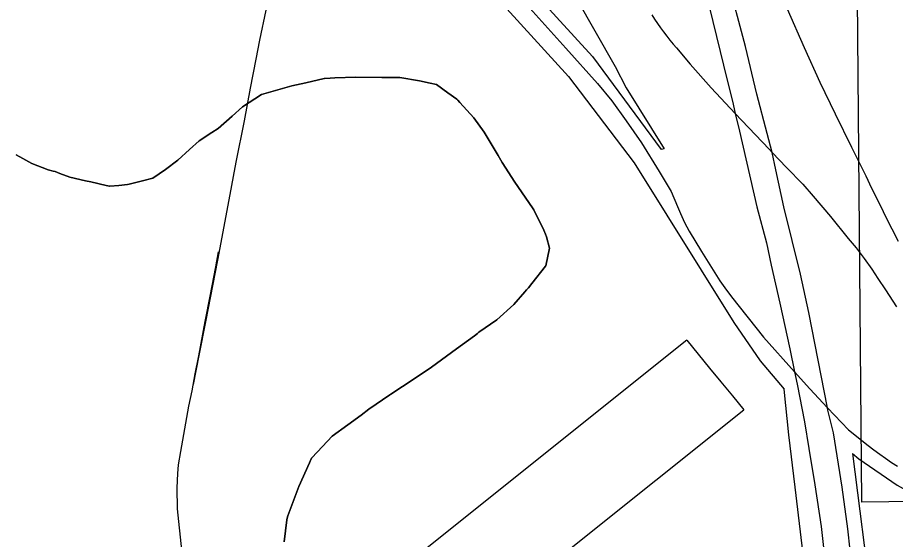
# Model space of a CAD drawing. Extents: x -2233 to 187241, y 4582 to 150524.
# Drawn here: x 98369 to 100056, y 59885 to 60888 of the extents above; entities that cross this region are included whole.
import ezdxf

# ---------------------------------------------------------------- set-up
doc = ezdxf.new("R2010")
doc.units = 0
for name, color, linetype in [('DV_X_Corp_Line', 7, 'Continuous'), ('GE_X_CL_2000', 7, 'Continuous'), ('RD_X_RR_1', 7, 'Continuous'), ('RW_X_Fee_RW', 7, 'Continuous'), ('TI_BORDER', 7, 'Continuous')]:
    doc.layers.add(name, color=color, linetype=linetype)

msp = doc.modelspace()

# ---------------------------------------------------------------- linework, layer by layer
at = {"layer": 'DV_X_Corp_Line'}
for p, q in [((98978.7, 60772), (98969.4, 60771.5)), ((98978.7, 60772), (98969.4, 60771.5)), ((98969.4, 60771.5), (98978.7, 60772)), ((98969.4, 60771.5), (98978.7, 60772)), ((99018.7, 60773.2), (98978.7, 60772)), ((99018.7, 60773.2), (98978.7, 60772)), ((98978.7, 60772), (99018.7, 60773.2)), ((98978.7, 60772), (99018.7, 60773.2)), ((99068.7, 60772.8), (99018.7, 60773.2)), ((99068.7, 60772.8), (99018.7, 60773.2)), ((99018.7, 60773.2), (99068.7, 60772.8)), ((99018.7, 60773.2), (99068.7, 60772.8)), ((99103.1, 60772.5), (99068.7, 60772.8)), ((99103.1, 60772.5), (99068.7, 60772.8)), ((99068.7, 60772.8), (99103.1, 60772.5)), ((99068.7, 60772.8), (99103.1, 60772.5)), ((99141.2, 60766.6), (99103.1, 60772.5)), ((99141.2, 60766.6), (99103.1, 60772.5)), ((99103.1, 60772.5), (99141.2, 60766.6)), ((99103.1, 60772.5), (99141.2, 60766.6)), ((98895.8, 60756.6), (98837.5, 60740.4)), ((98895.8, 60756.6), (98837.5, 60740.4)), ((98837.5, 60740.4), (98895.8, 60756.6)), ((98837.5, 60740.4), (98895.8, 60756.6)), ((98922.6, 60762.8), (98895.8, 60756.6)), ((98922.6, 60762.8), (98895.8, 60756.6)), ((98895.8, 60756.6), (98922.6, 60762.8)), ((98895.8, 60756.6), (98922.6, 60762.8)), ((98958.1, 60770.9), (98922.6, 60762.8)), ((98958.1, 60770.9), (98922.6, 60762.8)), ((98922.6, 60762.8), (98958.1, 60770.9)), ((98922.6, 60762.8), (98958.1, 60770.9)), ((98958.7, 60771), (98958.1, 60770.9)), ((98958.7, 60771), (98958.1, 60770.9)), ((98958.1, 60770.9), (98958.7, 60771)), ((98958.1, 60770.9), (98958.7, 60771)), ((98969.4, 60771.5), (98958.7, 60771)), ((98969.4, 60771.5), (98958.7, 60771)), ((98958.7, 60771), (98969.4, 60771.5)), ((98958.7, 60771), (98969.4, 60771.5)), ((99161.8, 60762.1), (99141.2, 60766.6)), ((99161.8, 60762.1), (99141.2, 60766.6)), ((99141.2, 60766.6), (99161.8, 60762.1)), ((99141.2, 60766.6), (99161.8, 60762.1)), ((99173.6, 60759.5), (99161.8, 60762.1)), ((99173.6, 60759.5), (99161.8, 60762.1)), ((99161.8, 60762.1), (99173.6, 60759.5)), ((99161.8, 60762.1), (99173.6, 60759.5)), ((99195.8, 60743.3), (99173.6, 60759.5)), ((99195.8, 60743.3), (99173.6, 60759.5)), ((99173.6, 60759.5), (99195.8, 60743.3)), ((99173.6, 60759.5), (99195.8, 60743.3)), ((98837.5, 60740.4), (98801.2, 60716.3)), ((98837.5, 60740.4), (98801.2, 60716.3)), ((98801.2, 60716.3), (98837.5, 60740.4)), ((98801.2, 60716.3), (98837.5, 60740.4)), ((99212.7, 60731), (99195.8, 60743.3)), ((99212.7, 60731), (99195.8, 60743.3)), ((99195.8, 60743.3), (99212.7, 60731)), ((99195.8, 60743.3), (99212.7, 60731)), ((99214.6, 60729), (99212.7, 60731)), ((99214.6, 60729), (99212.7, 60731)), ((99212.7, 60731), (99214.6, 60729)), ((99212.7, 60731), (99214.6, 60729)), ((99218.5, 60724.8), (99214.6, 60729)), ((99218.5, 60724.8), (99214.6, 60729)), ((99214.6, 60729), (99218.5, 60724.8)), ((99214.6, 60729), (99218.5, 60724.8)), ((99245.7, 60695.4), (99218.5, 60724.8)), ((99245.7, 60695.4), (99218.5, 60724.8)), ((99218.5, 60724.8), (99245.7, 60695.4)), ((99218.5, 60724.8), (99245.7, 60695.4)), ((98801.2, 60716.3), (98781.1, 60698.6)), ((98801.2, 60716.3), (98781.1, 60698.6)), ((98781.1, 60698.6), (98801.2, 60716.3)), ((98781.1, 60698.6), (98801.2, 60716.3)), ((98781.1, 60698.6), (98754.3, 60674.9)), ((98781.1, 60698.6), (98754.3, 60674.9)), ((98754.3, 60674.9), (98781.1, 60698.6)), ((98754.3, 60674.9), (98781.1, 60698.6)), ((99265.3, 60668), (99245.7, 60695.4)), ((99265.3, 60668), (99245.7, 60695.4)), ((99245.7, 60695.4), (99265.3, 60668)), ((99245.7, 60695.4), (99265.3, 60668)), ((98754.3, 60674.9), (98742.3, 60667.1)), ((98754.3, 60674.9), (98742.3, 60667.1)), ((98742.3, 60667.1), (98754.3, 60674.9)), ((98742.3, 60667.1), (98754.3, 60674.9)), ((98742.3, 60667.1), (98717.5, 60651)), ((98742.3, 60667.1), (98717.5, 60651)), ((98717.5, 60651), (98742.3, 60667.1)), ((98717.5, 60651), (98742.3, 60667.1)), ((99292.3, 60622.6), (99265.3, 60668)), ((99292.3, 60622.6), (99265.3, 60668)), ((99265.3, 60668), (99292.3, 60622.6)), ((99265.3, 60668), (99292.3, 60622.6)), ((98717.5, 60651), (98699.1, 60634.2)), ((98717.5, 60651), (98699.1, 60634.2)), ((98699.1, 60634.2), (98717.5, 60651)), ((98699.1, 60634.2), (98717.5, 60651)), ((98378.6, 60617.2), (98366.3, 60623.9)), ((98378.6, 60617.2), (98366.3, 60623.9)), ((98366.3, 60623.9), (98378.6, 60617.2)), ((98366.3, 60623.9), (98378.6, 60617.2)), ((98699.1, 60634.2), (98676.9, 60614)), ((98699.1, 60634.2), (98676.9, 60614)), ((98676.9, 60614), (98699.1, 60634.2)), ((98676.9, 60614), (98699.1, 60634.2)), ((99297.6, 60613.7), (99292.3, 60622.6)), ((99297.6, 60613.7), (99292.3, 60622.6)), ((99292.3, 60622.6), (99297.6, 60613.7)), ((99292.3, 60622.6), (99297.6, 60613.7)), ((98395.9, 60607.5), (98378.6, 60617.2)), ((98395.9, 60607.5), (98378.6, 60617.2)), ((98378.6, 60617.2), (98395.9, 60607.5)), ((98378.6, 60617.2), (98395.9, 60607.5)), ((98427.7, 60595), (98395.9, 60607.5)), ((98427.7, 60595), (98395.9, 60607.5)), ((98395.9, 60607.5), (98427.7, 60595)), ((98395.9, 60607.5), (98427.7, 60595)), ((98676.9, 60614), (98653, 60595.8)), ((98676.9, 60614), (98653, 60595.8)), ((98653, 60595.8), (98676.9, 60614)), ((98653, 60595.8), (98676.9, 60614)), ((99300.3, 60609.6), (99297.6, 60613.7)), ((99300.3, 60609.6), (99297.6, 60613.7)), ((99297.6, 60613.7), (99300.3, 60609.6)), ((99297.6, 60613.7), (99300.3, 60609.6)), ((99324.7, 60571.7), (99300.3, 60609.6)), ((99324.7, 60571.7), (99300.3, 60609.6)), ((99300.3, 60609.6), (99324.7, 60571.7)), ((99300.3, 60609.6), (99324.7, 60571.7)), ((98437.3, 60592.8), (98427.7, 60595)), ((98437.3, 60592.8), (98427.7, 60595)), ((98427.7, 60595), (98437.3, 60592.8)), ((98427.7, 60595), (98437.3, 60592.8)), ((98441, 60591.9), (98437.3, 60592.8)), ((98441, 60591.9), (98437.3, 60592.8)), ((98437.3, 60592.8), (98441, 60591.9)), ((98437.3, 60592.8), (98441, 60591.9)), ((98449.8, 60588.5), (98441, 60591.9)), ((98449.8, 60588.5), (98441, 60591.9)), ((98441, 60591.9), (98449.8, 60588.5)), ((98441, 60591.9), (98449.8, 60588.5)), ((98469.4, 60580.9), (98449.8, 60588.5)), ((98469.4, 60580.9), (98449.8, 60588.5)), ((98449.8, 60588.5), (98469.4, 60580.9)), ((98449.8, 60588.5), (98469.4, 60580.9)), ((98653, 60595.8), (98628.4, 60579.1)), ((98653, 60595.8), (98628.4, 60579.1)), ((98628.4, 60579.1), (98653, 60595.8)), ((98628.4, 60579.1), (98653, 60595.8)), ((98499, 60574.3), (98469.4, 60580.9)), ((98499, 60574.3), (98469.4, 60580.9)), ((98469.4, 60580.9), (98499, 60574.3)), ((98469.4, 60580.9), (98499, 60574.3)), ((98509.5, 60572), (98499, 60574.3)), ((98509.5, 60572), (98499, 60574.3)), ((98499, 60574.3), (98509.5, 60572)), ((98499, 60574.3), (98509.5, 60572)), ((98539.2, 60565.1), (98509.5, 60572)), ((98539.2, 60565.1), (98509.5, 60572)), ((98509.5, 60572), (98539.2, 60565.1)), ((98509.5, 60572), (98539.2, 60565.1)), ((98609, 60574.3), (98583.3, 60567.9)), ((98609, 60574.3), (98583.3, 60567.9)), ((98583.3, 60567.9), (98609, 60574.3)), ((98583.3, 60567.9), (98609, 60574.3)), ((98628.4, 60579.1), (98609, 60574.3)), ((98628.4, 60579.1), (98609, 60574.3)), ((98609, 60574.3), (98628.4, 60579.1)), ((98609, 60574.3), (98628.4, 60579.1)), ((99358.5, 60522.1), (99324.7, 60571.7)), ((99358.5, 60522.1), (99324.7, 60571.7)), ((99324.7, 60571.7), (99358.5, 60522.1)), ((99324.7, 60571.7), (99358.5, 60522.1)), ((98545.3, 60563.6), (98539.2, 60565.1)), ((98545.3, 60563.6), (98539.2, 60565.1)), ((98539.2, 60565.1), (98545.3, 60563.6)), ((98539.2, 60565.1), (98545.3, 60563.6)), ((98546.1, 60563.7), (98545.3, 60563.6)), ((98546.1, 60563.7), (98545.3, 60563.6)), ((98545.3, 60563.6), (98546.1, 60563.7)), ((98545.3, 60563.6), (98546.1, 60563.7)), ((98563.1, 60565.4), (98546.1, 60563.7)), ((98563.1, 60565.4), (98546.1, 60563.7)), ((98546.1, 60563.7), (98563.1, 60565.4)), ((98546.1, 60563.7), (98563.1, 60565.4)), ((98579.7, 60567), (98563.1, 60565.4)), ((98579.7, 60567), (98563.1, 60565.4)), ((98563.1, 60565.4), (98579.7, 60567)), ((98563.1, 60565.4), (98579.7, 60567)), ((98583.3, 60567.9), (98579.7, 60567)), ((98583.3, 60567.9), (98579.7, 60567)), ((98579.7, 60567), (98583.3, 60567.9)), ((98579.7, 60567), (98583.3, 60567.9)), ((99361.2, 60518.2), (99358.5, 60522.1)), ((99361.2, 60518.2), (99358.5, 60522.1)), ((99358.5, 60522.1), (99361.2, 60518.2)), ((99358.5, 60522.1), (99361.2, 60518.2)), ((99380, 60479.2), (99361.2, 60518.2)), ((99380, 60479.2), (99361.2, 60518.2)), ((99361.2, 60518.2), (99380, 60479.2)), ((99361.2, 60518.2), (99380, 60479.2)), ((99383.6, 60471.8), (99380, 60479.2)), ((99383.6, 60471.8), (99380, 60479.2)), ((99380, 60479.2), (99383.6, 60471.8)), ((99380, 60479.2), (99383.6, 60471.8)), ((99385.2, 60466.1), (99383.6, 60471.8)), ((99385.2, 60466.1), (99383.6, 60471.8)), ((99383.6, 60471.8), (99385.2, 60466.1)), ((99383.6, 60471.8), (99385.2, 60466.1)), ((99391.1, 60444.7), (99385.2, 60466.1)), ((99391.1, 60444.7), (99385.2, 60466.1)), ((99385.2, 60466.1), (99391.1, 60444.7)), ((99385.2, 60466.1), (99391.1, 60444.7)), ((99383.8, 60410.4), (99391.1, 60444.7)), ((99383.8, 60410.4), (99391.1, 60444.7)), ((99391.1, 60444.7), (99383.8, 60410.4)), ((99391.1, 60444.7), (99383.8, 60410.4)), ((99357.2, 60376.9), (99383.3, 60409.8)), ((99357.2, 60376.9), (99383.3, 60409.8)), ((99383.3, 60409.8), (99357.2, 60376.9)), ((99383.3, 60409.8), (99357.2, 60376.9)), ((99383.3, 60409.8), (99383.5, 60410.1)), ((99383.3, 60409.8), (99383.5, 60410.1)), ((99383.5, 60410.1), (99383.3, 60409.8)), ((99383.5, 60410.1), (99383.3, 60409.8)), ((99383.5, 60410.1), (99383.8, 60410.4)), ((99383.5, 60410.1), (99383.8, 60410.4)), ((99383.8, 60410.4), (99383.5, 60410.1)), ((99383.8, 60410.4), (99383.5, 60410.1)), ((99347.1, 60364.6), (99350.7, 60368.6)), ((99347.1, 60364.6), (99350.7, 60368.6)), ((99350.7, 60368.6), (99347.1, 60364.6)), ((99350.7, 60368.6), (99347.1, 60364.6)), ((99350.7, 60368.6), (99357.2, 60376.9)), ((99350.7, 60368.6), (99357.2, 60376.9)), ((99357.2, 60376.9), (99350.7, 60368.6)), ((99357.2, 60376.9), (99350.7, 60368.6)), ((99322.3, 60336.5), (99343.8, 60360.8)), ((99322.3, 60336.5), (99343.8, 60360.8)), ((99343.8, 60360.8), (99322.3, 60336.5)), ((99343.8, 60360.8), (99322.3, 60336.5)), ((99343.8, 60360.8), (99347.1, 60364.6)), ((99343.8, 60360.8), (99347.1, 60364.6)), ((99347.1, 60364.6), (99343.8, 60360.8)), ((99347.1, 60364.6), (99343.8, 60360.8)), ((99289.8, 60306.9), (99322.3, 60336.5)), ((99289.8, 60306.9), (99322.3, 60336.5)), ((99322.3, 60336.5), (99289.8, 60306.9)), ((99322.3, 60336.5), (99289.8, 60306.9)), ((99255.4, 60282.8), (99289.8, 60306.9)), ((99255.4, 60282.8), (99289.8, 60306.9)), ((99289.8, 60306.9), (99255.4, 60282.8)), ((99289.8, 60306.9), (99255.4, 60282.8)), ((99252.7, 60280.7), (99255.4, 60282.8)), ((99252.7, 60280.7), (99255.4, 60282.8)), ((99255.4, 60282.8), (99252.7, 60280.7)), ((99255.4, 60282.8), (99252.7, 60280.7)), ((99212.6, 60250.8), (99246.7, 60276.2)), ((99212.6, 60250.8), (99246.7, 60276.2)), ((99246.7, 60276.2), (99212.6, 60250.8)), ((99246.7, 60276.2), (99212.6, 60250.8)), ((99246.7, 60276.2), (99252.7, 60280.7)), ((99246.7, 60276.2), (99252.7, 60280.7)), ((99252.7, 60280.7), (99246.7, 60276.2)), ((99252.7, 60280.7), (99246.7, 60276.2)), ((99164, 60215.6), (99212.6, 60250.8)), ((99164, 60215.6), (99212.6, 60250.8)), ((99212.6, 60250.8), (99164, 60215.6)), ((99212.6, 60250.8), (99164, 60215.6)), ((99130.9, 60193.6), (99164, 60215.6)), ((99130.9, 60193.6), (99164, 60215.6)), ((99164, 60215.6), (99130.9, 60193.6)), ((99164, 60215.6), (99130.9, 60193.6)), ((99086.1, 60163.8), (99130.9, 60193.6)), ((99086.1, 60163.8), (99130.9, 60193.6)), ((99130.9, 60193.6), (99086.1, 60163.8)), ((99130.9, 60193.6), (99086.1, 60163.8)), ((99043.7, 60134.9), (99084, 60162.4)), ((99043.7, 60134.9), (99084, 60162.4)), ((99084, 60162.4), (99043.7, 60134.9)), ((99084, 60162.4), (99043.7, 60134.9)), ((99084, 60162.4), (99086.1, 60163.8)), ((99084, 60162.4), (99086.1, 60163.8)), ((99086.1, 60163.8), (99084, 60162.4)), ((99086.1, 60163.8), (99084, 60162.4)), ((99029, 60123.8), (99043.7, 60134.9)), ((99029, 60123.8), (99043.7, 60134.9)), ((99043.7, 60134.9), (99029, 60123.8)), ((99043.7, 60134.9), (99029, 60123.8)), ((99003.6, 60104.7), (99029, 60123.8)), ((99003.6, 60104.7), (99029, 60123.8)), ((99029, 60123.8), (99003.6, 60104.7)), ((99029, 60123.8), (99003.6, 60104.7)), ((98973.1, 60082.8), (99003.6, 60104.7)), ((98973.1, 60082.8), (99003.6, 60104.7)), ((99003.6, 60104.7), (98973.1, 60082.8)), ((99003.6, 60104.7), (98973.1, 60082.8)), ((98945.2, 60053), (98973.1, 60082.8)), ((98945.2, 60053), (98973.1, 60082.8)), ((98973.1, 60082.8), (98945.2, 60053)), ((98973.1, 60082.8), (98945.2, 60053)), ((98933.9, 60040.9), (98945.2, 60053)), ((98933.9, 60040.9), (98945.2, 60053)), ((98945.2, 60053), (98933.9, 60040.9)), ((98945.2, 60053), (98933.9, 60040.9)), ((98909.1, 59986.3), (98929.8, 60031.8)), ((98909.1, 59986.3), (98929.8, 60031.8)), ((98929.8, 60031.8), (98909.1, 59986.3)), ((98929.8, 60031.8), (98909.1, 59986.3)), ((98929.8, 60031.8), (98931.2, 60034.9)), ((98929.8, 60031.8), (98931.2, 60034.9)), ((98931.2, 60034.9), (98929.8, 60031.8)), ((98931.2, 60034.9), (98929.8, 60031.8)), ((98931.2, 60034.9), (98931.8, 60036.4)), ((98931.2, 60034.9), (98931.8, 60036.4)), ((98931.8, 60036.4), (98931.2, 60034.9)), ((98931.8, 60036.4), (98931.2, 60034.9)), ((98931.8, 60036.4), (98933.9, 60040.9)), ((98931.8, 60036.4), (98933.9, 60040.9)), ((98933.9, 60040.9), (98931.8, 60036.4)), ((98933.9, 60040.9), (98931.8, 60036.4)), ((98888.3, 59930.2), (98909.1, 59986.3)), ((98888.3, 59930.2), (98909.1, 59986.3)), ((98909.1, 59986.3), (98888.3, 59930.2)), ((98909.1, 59986.3), (98888.3, 59930.2)), ((98886.9, 59925.6), (98888.3, 59930.2)), ((98886.9, 59925.6), (98888.3, 59930.2)), ((98888.3, 59930.2), (98886.9, 59925.6)), ((98888.3, 59930.2), (98886.9, 59925.6)), ((98880.8, 59880.2), (98885.9, 59922.2)), ((98880.8, 59880.2), (98885.9, 59922.2)), ((98885.9, 59922.2), (98880.8, 59880.2)), ((98885.9, 59922.2), (98880.8, 59880.2)), ((98885.9, 59922.2), (98886.9, 59925.6)), ((98885.9, 59922.2), (98886.9, 59925.6)), ((98886.9, 59925.6), (98885.9, 59922.2)), ((98886.9, 59925.6), (98885.9, 59922.2))]:
    msp.add_line(p, q, dxfattribs=at)
at = {"layer": 'GE_X_CL_2000'}
for points in [[(99525.8, 61870.1), (99552.8, 61807.6), (99565.3, 61770.7), (99594.9, 61669), (99620.2, 61574.3), (99642.8, 61487), (99668.8, 61396.1), (99693.2, 61316.8), (99722.1, 61229.6), (99751.2, 61148.1), (99779.2, 61074.1), (99807.8, 61000.7), (99847.7, 60904.8), (99880.4, 60830.3), (99910.7, 60764.1), (99940.3, 60703.2), (99971.6, 60638.8), (99986.6, 60608.3), (99998.7, 60583.9), (100010.1, 60559.9), (100027.9, 60524.8), (100037, 60505.3), (100061.3, 60458)], [(100001.3, 59614.4), (99991.8, 59670.7), (99982.6, 59754.6), (99973.5, 59823.2), (99964.3, 59904.8), (99953.6, 59984.9), (99936.8, 60089.4), (99926.2, 60132.9), (99925.2, 60137.9), (99889.6, 60321.2), (99873.5, 60394.5), (99841.5, 60524.1), (99826.3, 60595), (99819.2, 60628.4), (99809.5, 60665.2), (99789.6, 60740.7), (99767.5, 60832.2), (99732.4, 60965)], [(99318.4, 60945), (99422.7, 60829.5), (99483.5, 60761), (99510.7, 60727.7), (99538.4, 60689.7), (99567.6, 60647.1), (99601.9, 60592.1), (99624.7, 60553.7), (99637, 60524.8), (99642.8, 60511.2), (99650.2, 60494.1), (99659.5, 60477.3), (99683.3, 60438.5), (99718.6, 60381.9), (99727.7, 60368.5), (99741.1, 60350.9), (99802.2, 60273.7), (99861.9, 60206.9), (99891.1, 60174.2), (99925.2, 60137.9), (99965.4, 60095), (100003.6, 60065.2), (100014.5, 60056.8), (100025.6, 60048.6), (100036.8, 60040.6), (100048.1, 60032.8), (100059.6, 60025.2)], [(99691.3, 60936), (99732.4, 60767.4), (99742.4, 60727), (99748.1, 60703.3), (99756.1, 60669.8), (99789.6, 60524.1), (99808, 60454.7), (99817.1, 60412), (99833.9, 60338.8), (99853, 60251.1), (99861.9, 60206.9), (99866.7, 60183.2), (99881.2, 60110.7), (99889.6, 60059.6), (99901, 59989.5), (99913.2, 59909.4), (99922.4, 59828.5), (99931.5, 59753), (99942.2, 59669.1), (99952.3, 59578.8)], [(99587.4, 60893.1), (99592.8, 60884.7), (99598.3, 60876.5), (99604.1, 60868.3), (99610, 60860.3), (99616.2, 60852.4), (99622.5, 60844.7), (99628.9, 60837.1), (99635.1, 60830.1), (99661.3, 60798.5), (99701.8, 60753.1), (99748.1, 60703.3), (99760.4, 60690.1), (99812.9, 60635), (99819.2, 60628.4), (99846.3, 60600), (99877.6, 60567.4), (99897.9, 60544.5), (99931.2, 60505.6), (99965.2, 60463), (99980.2, 60445), (99995.7, 60425), (100010.7, 60404), (100022, 60386.3), (100036.9, 60364.7), (100057.8, 60331.5)]]:
    msp.add_lwpolyline(points, dxfattribs=at)
at = {"layer": 'RD_X_RR_1'}
for points in [[(98859.1, 61139), (98859.1, 61138.7), (98860.8, 61085.2), (98860.2, 61062.2), (98859, 61030.3), (98855.3, 60988.3), (98851.5, 60952.4), (98845.6, 60902.2), (98833.4, 60844.5), (98826.7, 60808), (98815.9, 60752.2), (98804.3, 60689.2), (98788.4, 60610.2), (98774.8, 60537.3), (98752.8, 60421.3), (98729.6, 60302.7), (98717.3, 60238.5), (98706.4, 60182.3)], [(98676.2, 59943.1), (98675.6, 59984), (98676.9, 60011.4), (98678.3, 60027.8), (98682.2, 60053.9), (98698.1, 60140.6), (98704, 60170), (98710.2, 60203.1), (98716.9, 60237.3), (98729.3, 60303.6), (98738.6, 60352.3), (98749.5, 60408.6), (98755.2, 60437.6)], [(98696.8, 59757.4), (98692.6, 59795.4), (98684.2, 59864.8), (98676.2, 59943.1)]]:
    msp.add_lwpolyline(points, dxfattribs=at)
at = {"layer": 'RW_X_Fee_RW'}
for p, q in [((99097.7, 61225.9), (99473.8, 60813.2)), ((99050.5, 61188.5), (99427.8, 60774.7)), ((99369.5, 61054.8), (99517, 60794.2)), ((99473.8, 60813.2), (99605.6, 60634.6)), ((99517, 60794.2), (99538.5, 60753.1)), ((99427.8, 60774.7), (99553.7, 60608.9)), ((99538.5, 60753.1), (99611.5, 60635.5)), ((99553.7, 60608.9), (99745.2, 60301.5)), ((99654.7, 60267.6), (98960.8, 59712.6))]:
    msp.add_line(p, q, dxfattribs=at)
for points in [[(99611.5, 60635.5), (99608.8, 60635.1), (99605.6, 60634.6)], [(99745.2, 60301.5), (99796.1, 60228.1), (99842.1, 60173.3)], [(99654.7, 60267.6), (99676.7, 60240.9), (99698.7, 60214.1), (99720.6, 60187.4), (99742.6, 60160.7), (99764.6, 60133.9)], [(99915.3, 59549.6), (99863.2, 59985.1), (99851.2, 60085.4), (99842.1, 60173.3)], [(99090.3, 59595.1), (99090.9, 59595.6), (99764.6, 60133.9)], [(99973.2, 60049.6), (99985.8, 60039.5), (100059.5, 59989), (100137.5, 59945.3), (100219.1, 59908.9), (100278, 59888.8)], [(99973.2, 60049.6), (99987.4, 59938.9), (99995.9, 59873.7), (100027.4, 59632.1)]]:
    msp.add_lwpolyline(points, dxfattribs=at)
at = {"layer": 'TI_BORDER'}
for p, q in [((99991.5, 59956.3), (99964.7, 63018.5)), ((106691.2, 60014.8), (99991.5, 59956.3))]:
    msp.add_line(p, q, dxfattribs=at)

doc.saveas('drawing.dxf')
